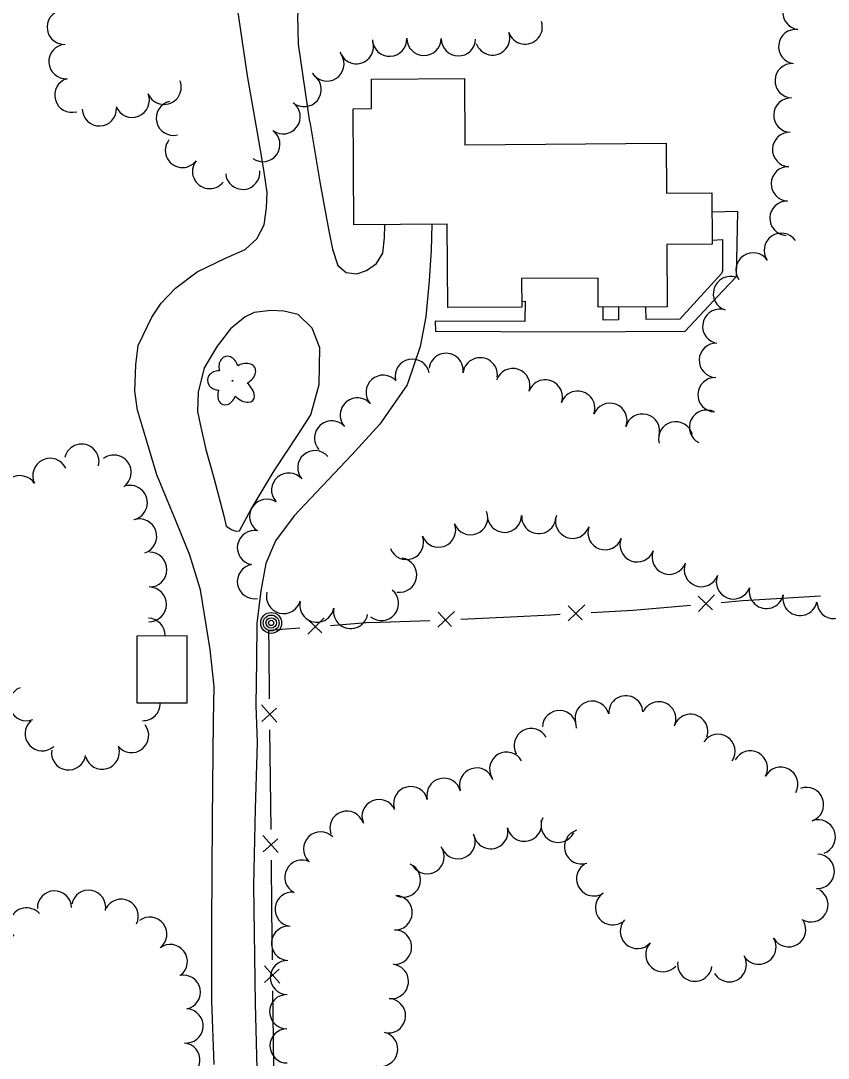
# Model space of a CAD drawing. Extents: x 588843 to 2552415, y 180129 to 269402.
# Drawn here: x 606592.6 to 606764.2, y 183647.5 to 183867.8 of the extents above; entities that cross this region are included whole.
import ezdxf

# ---------------------------------------------------------------- set-up
doc = ezdxf.new("R2010")
doc.units = 0
for name, color, linetype in [('E_BLD', 7, 'Continuous'), ('E_DWY', 7, 'Continuous'), ('E_FEN_P', 7, 'Continuous'), ('E_LAND_TreeLine_P', 7, 'Continuous'), ('E_LAND_Vegetation', 7, 'Continuous'), ('E_MISCPROP', 7, 'Continuous'), ('E_PATH_Sidewalk', 7, 'Continuous')]:
    doc.layers.add(name, color=color, linetype=linetype)

# ---------------------------------------------------------------- blocks, each defined once
blk = doc.blocks.new('POLE_2')
at = {"layer": 'E_MISCPROP'}
for radius in [14.6, 11, 7.32, 3.66]:
    blk.add_circle((0, 0), radius, dxfattribs=at)
blk = doc.blocks.new('DTRE_3')
at = {"layer": 'E_LAND_Vegetation'}
blk.add_circle((-0.6, 0), 0.601, dxfattribs=at)
for centre, major_axis, ratio in [((-6.1, 17.5), (4.5, -16.3), 0.782863), ((13.3, 9), (-17.3, -9.6), 0.691916), ((-19.3, 0.5), (16.2, -0.4), 0.832022), ((-8.2, -17.2), (5.9, 15.9), 0.716896), ((11.6, -12.2), (-16.4, 15), 0.560249)]:
    blk.add_ellipse(centre, major_axis=major_axis, ratio=ratio, start_param=1.570796, end_param=4.712389, dxfattribs=at)

msp = doc.modelspace()

# ---------------------------------------------------------------- linework, layer by layer
at = {"layer": 'E_BLD'}
for points in [[(606687.03, 183841.51), (606729.78, 183841.83), (606729.85, 183831.21), (606739.5, 183831.28), (606739.58, 183820.39), (606729.92, 183820.32), (606730.02, 183807.1), (606715.35, 183806.99), (606715.31, 183813.18), (606699.05, 183813.06), (606699.09, 183807.02), (606683.39, 183806.9), (606683.26, 183824.65), (606663.44, 183824.5), (606663.26, 183849.13), (606667.21, 183849.16), (606667.17, 183855.43), (606686.93, 183855.58)], [(606627.91, 183737.27), (606627.95, 183722.93), (606617.41, 183722.9), (606617.37, 183737.24)]]:
    msp.add_lwpolyline(points, close=True, dxfattribs=at)
at = {"layer": 'E_DWY'}
for points in [[(606642.87, 183844.44), (606640.83, 183856.13), (606638.97, 183868.69), (606635.46, 183891.75), (606632.88, 183913.69)], [(606654.07, 183846.35), (606651.68, 183862.89), (606651.52, 183868.94), (606652.63, 183875.14), (606655.18, 183880.51), (606657.64, 183886.27), (606658.59, 183890.82), (606658.67, 183892.86), (606658.07, 183902.74), (606657.83, 183914.14)], [(606654.07, 183846.35), (606656.29, 183833.19), (606658.07, 183823.57), (606658.89, 183819.34), (606660.02, 183815.88), (606661.82, 183814.35), (606664.05, 183814.07), (606666.13, 183814.77), (606668.23, 183816.25), (606669.58, 183818.44), (606669.91, 183821.75), (606670.01, 183824.55)], [(606633.74, 183646.17), (606633.28, 183659.65), (606633.22, 183675.84), (606633.39, 183698.18), (606633.6, 183719.14), (606633.78, 183726.45), (606632.91, 183734.29), (606630.86, 183746.95), (606628.61, 183754.35), (606625.66, 183761.49), (606621.55, 183771.4), (606619.13, 183779.49), (606617.49, 183785.12), (606616.86, 183789.14), (606617.08, 183794.79), (606617.62, 183798.87), (606620.49, 183804.9), (606622.45, 183807.85), (606625.5, 183811.05), (606630.12, 183814.49), (606636.18, 183817.38), (606640.35, 183819.27), (606642.78, 183821.52), (606644.35, 183824.48), (606644.88, 183828.07), (606645.01, 183831.38), (606644.31, 183836.19), (606643.59, 183840.31), (606642.87, 183844.44)], [(606679.97, 183824.63), (606679.85, 183819.13), (606679.41, 183812.7), (606678.73, 183804.93), (606677.51, 183798.63), (606674.76, 183790.54), (606668.98, 183782.18), (606662.98, 183775.68), (606655.45, 183767.67), (606650.77, 183762.68), (606646.77, 183757.37), (606644.73, 183752.57), (606643.63, 183746.76), (606642.78, 183739.86), (606642.77, 183731.96), (606642.61, 183722.51), (606642.89, 183714.5), (606642.45, 183700.46), (606642.12, 183684.19), (606642.43, 183659.1), (606642.87, 183642.5)]]:
    msp.add_lwpolyline(points, dxfattribs=at)
msp.add_lwpolyline([(606631.95, 183776.77), (606633.67, 183770.76), (606635.8, 183762.68), (606636.3, 183760.51), (606637.45, 183759.78), (606638.31, 183759.46), (606639.1, 183759.53), (606641.61, 183764.11), (606646.51, 183772.22), (606651.58, 183779.93), (606654.28, 183784.11), (606656.09, 183790.58), (606656.19, 183798.38), (606654.59, 183802.54), (606651.58, 183805.48), (606648.58, 183806.18), (606645.76, 183806.29), (606642.23, 183805.84), (606640.34, 183804.94), (606637.22, 183802.42), (606634.35, 183798.73), (606631.64, 183794.15), (606630.37, 183788.93), (606630.21, 183784.84), (606630.79, 183782.18)], close=True, dxfattribs=at)
at = {"layer": 'E_FEN_P'}
for p, q in [((606736.68, 183742.39), (606740.08, 183745.91)), ((606708.98, 183743.61), (606711.93, 183740.63)), ((606708.99, 183740.4), (606712.49, 183743.81)), ((606736.57, 183745.6), (606739.61, 183742.71)), ((606681.27, 183739.03), (606684.85, 183742.35)), ((606681.34, 183742.24), (606684.21, 183739.19)), ((606653.58, 183740.78), (606656.59, 183737.87)), ((606653.67, 183737.57), (606657.09, 183741.06)), ((606647.06, 183718.91), (606643.81, 183722.56)), ((606643.85, 183719.04), (606646.96, 183721.85)), ((606647.37, 183691.19), (606644.12, 183694.84)), ((606644.16, 183691.32), (606647.27, 183694.13)), ((606647.68, 183663.47), (606644.43, 183667.12)), ((606644.47, 183663.61), (606647.58, 183666.42))]:
    msp.add_line(p, q, dxfattribs=at)
for points in [[(606724.39, 183742.8), (606734.93, 183743.73)], [(606741.46, 183744.3), (606746.08, 183744.7), (606752.01, 183745.06)], [(606752.01, 183745.06), (606762.58, 183745.69)], [(606696.71, 183741.25), (606705.29, 183741.67), (606707.28, 183741.79)], [(606713.82, 183742.16), (606722.79, 183742.66), (606724.39, 183742.8)], [(606658.46, 183739.44), (606666.1, 183740.05), (606669.02, 183740.14)], [(606669.02, 183740.14), (606679.59, 183740.46)], [(606686.14, 183740.72), (606696.71, 183741.25)], [(606645.41, 183734.4), (606645.36, 183738.4), (606651.93, 183738.92)], [(606645.52, 183723.82), (606645.41, 183734.4)], [(606645.72, 183706.68), (606645.6, 183717.27)], [(606645.83, 183696.1), (606645.72, 183706.68)], [(606646.03, 183678.96), (606645.91, 183689.55)], [(606646.14, 183668.38), (606646.03, 183678.96)], [(606646.34, 183651.24), (606646.33, 183651.44), (606646.22, 183661.83)], [(606646.53, 183640.66), (606646.34, 183651.24)]]:
    msp.add_lwpolyline(points, dxfattribs=at)
at = {"layer": 'E_LAND_TreeLine_P'}
for centre, radius, start, end in [((606758.22, 183869.6), 3.65, 82.9841, 262.9841), ((606601.89, 183866.46), 3.65, 88.7693, 268.7693), ((606699.83, 183866.51), 3.65, 198.6213, 18.6213), ((606692.91, 183864.18), 3.65, 198.6213, 18.6213), ((606757.32, 183862.35), 3.65, 82.9841, 262.9841), ((606602.26, 183859.17), 3.65, 93.2038, 273.2038), ((606663.97, 183862.35), 3.65, 198.1376, 18.1376), ((606671.04, 183863.93), 3.65, 182.1036, 2.1036), ((606678.34, 183864.1), 3.65, 179.2466, 359.2466), ((606685.65, 183864), 3.65, 179.2117, 359.2117), ((606657.69, 183858.66), 3.65, 211.929, 31.929), ((606756.57, 183855.09), 3.65, 87.8145, 267.8145), ((606652.86, 183853.23), 3.65, 230.4651, 50.4651), ((606603.51, 183852.02), 3.65, 106.2494, 286.2494), ((606623.1, 183853.7), 3.65, 202.438, 22.438), ((606616.33, 183850.95), 3.65, 201.6204, 21.6204), ((606609.36, 183849.14), 3.65, 181.7597, 1.7597), ((606625.08, 183847.13), 3.65, 103.5657, 283.5657), ((606648.4, 183847.45), 3.65, 233.5276, 53.5276), ((606756.29, 183847.79), 3.65, 87.8145, 267.8145), ((606644.08, 183841.55), 3.65, 234.8451, 54.8451), ((606756.02, 183840.49), 3.65, 87.8145, 267.8145), ((606627.02, 183840.3), 3.65, 142.1381, 322.1381), ((606632.78, 183835.82), 3.65, 142.1381, 322.1381), ((606755.74, 183833.18), 3.65, 87.8145, 267.8145), ((606639.83, 183835.66), 3.65, 184.9395, 4.9395), ((606755.46, 183825.88), 3.65, 87.8145, 267.8145), ((606754.27, 183819.08), 3.65, 35.1184, 215.1184), ((606748.26, 183814.92), 3.65, 34.1413, 214.1413), ((606743.45, 183809.88), 3.65, 71.8691, 251.8691), ((606741.18, 183802.94), 3.65, 71.8691, 251.8691), ((606740.45, 183795.72), 3.65, 87.8145, 267.8145), ((606683.02, 183793.56), 3.65, 352.6201, 172.6201), ((606675.86, 183792.33), 3.65, 11.8507, 191.8507), ((606690.27, 183792.62), 3.65, 352.6201, 172.6201), ((606669.66, 183788.92), 3.65, 41.3824, 221.3824), ((606697.2, 183790.34), 3.65, 340.9277, 160.9277), ((606740.18, 183788.42), 3.65, 87.8145, 267.8145), ((606704.1, 183787.94), 3.65, 340.7118, 160.7118), ((606664.18, 183784.09), 3.65, 41.8435, 221.8435), ((606710.99, 183785.53), 3.65, 340.7118, 160.7118), ((606717.84, 183782.97), 3.65, 339.3795, 159.3795), ((606724.76, 183780.67), 3.65, 345.1619, 165.1619), ((606738.38, 183781.51), 3.65, 63.3705, 243.3705), ((606658.74, 183779.22), 3.65, 41.8435, 221.8435), ((606731.83, 183779.02), 3.65, 14.6729, 194.6729), ((606605.58, 183774.22), 3.7, 346.1808, 166.1808), ((606655.14, 183772.9), 3.65, 40.5239, 220.5239), ((606598.89, 183771.21), 3.7, 25.8237, 205.8237), ((606612.41, 183771.9), 3.7, 305.8615, 125.8615), ((606592.48, 183767.53), 3.7, 33.0321, 213.0321), ((606649.59, 183768.15), 3.65, 40.5239, 220.5239), ((606615.85, 183765.47), 3.7, 284.5137, 104.5137), ((606644.94, 183762.59), 3.65, 56.1131, 236.1131), ((606688.24, 183762.32), 3.65, 201.1005, 21.1005), ((606617.84, 183758.34), 3.7, 288.6689, 108.6689), ((606695.43, 183762.83), 3.65, 178.9162, 358.9162), ((606702.73, 183762.57), 3.65, 176.4173, 356.4173), ((606709.91, 183761.56), 3.65, 160.573, 340.573), ((606642.32, 183755.93), 3.65, 78.8419, 258.8419), ((606681.42, 183759.69), 3.65, 201.1005, 21.1005), ((606716.8, 183759.13), 3.65, 160.573, 340.573), ((606674.6, 183757.06), 3.65, 201.1005, 21.1005), ((606723.63, 183756.56), 3.65, 158.8178, 338.8178), ((606620.01, 183751.29), 3.7, 269.1164, 89.1164), ((606730.45, 183753.92), 3.65, 158.8178, 338.8178), ((606642.31, 183748.74), 3.65, 100.0793, 280.0793), ((606673.14, 183750.11), 3.65, 261.182, 81.182), ((606737.27, 183751.3), 3.65, 158.976, 338.976), ((606744.09, 183748.68), 3.65, 158.976, 338.976), ((606619.9, 183743.89), 3.7, 269.1164, 89.1164), ((606648.5, 183745.57), 3.65, 165.614, 345.614), ((606669.29, 183744.1), 3.65, 230.9446, 50.9446), ((606751.09, 183746.66), 3.65, 168.1078, 348.1078), ((606758.24, 183745.16), 3.65, 168.1078, 348.1078), ((606655.58, 183743.75), 3.65, 169.2837, 349.2837), ((606765.46, 183744.51), 3.65, 182.0824, 2.0824), ((606662.76, 183742.4), 3.65, 169.2837, 349.2837), ((606619.66, 183737.26), 3.7, 359.9421, 87.8145), ((606593.87, 183722.82), 3.65, 112.0422, 292.0422), ((606721.22, 183720.86), 3.63, 3.5251, 183.5251), ((606618.64, 183722.84), 3.65, 267.8145, 1.1264), ((606714.07, 183719.74), 3.63, 14.0747, 194.0747), ((606728.23, 183719.58), 3.63, 335.6481, 155.6481), ((606707.11, 183717.73), 3.63, 357.8145, 177.8145), ((606734.99, 183716.94), 3.63, 340.7118, 160.7118), ((606597.22, 183716.43), 3.65, 131.6912, 311.6912), ((606616.2, 183716.05), 3.65, 217.9154, 37.9154), ((606701.12, 183713.91), 3.63, 28.7782, 208.7782), ((606740.82, 183712.68), 3.63, 326.3849, 146.3849), ((606602.83, 183712.38), 3.65, 171.1046, 351.1046), ((606609.96, 183712.52), 3.65, 195.6334, 15.6334), ((606747.66, 183709.12), 3.66, 331.8557, 151.8557), ((606695.9, 183708.9), 3.63, 29.6419, 209.6419), ((606689.49, 183705.53), 3.63, 17.5613, 197.5613), ((606754.11, 183705.67), 3.66, 331.8557, 151.8557), ((606682.56, 183703.35), 3.63, 14.1283, 194.1283), ((606675.51, 183701.58), 3.63, 14.1283, 194.1283), ((606759.59, 183701.37), 3.66, 290.0635, 110.0635), ((606668.79, 183698.84), 3.63, 23.0922, 203.0922), ((606661.97, 183696.36), 3.63, 19.3555, 199.3555), ((606699.67, 183697.23), 3.66, 192.4354, 12.4354), ((606706.86, 183696.99), 3.66, 154.065, 334.065), ((606762.1, 183694.49), 3.66, 290.0635, 110.0635), ((606656.36, 183691.95), 3.63, 44.7894, 224.7894), ((606685.56, 183693.52), 3.66, 204.91, 24.91), ((606692.52, 183695.65), 3.66, 192.4354, 12.4354), ((606711.83, 183692.41), 3.66, 107.1045, 287.1045), ((606678.98, 183690.35), 3.66, 214.2837, 34.2837), ((606761.87, 183687.19), 3.66, 267.8145, 87.8145), ((606652.39, 183685.97), 3.63, 63.0393, 243.0393), ((606673.94, 183685.39), 3.66, 246.6532, 66.6532), ((606714.41, 183685.62), 3.66, 123.0869, 303.0869), ((606599.81, 183679.42), 3.63, 1.5459, 181.5459), ((606607.07, 183679.57), 3.63, 349.3875, 169.3875), ((606650.31, 183679.14), 3.63, 83.8693, 263.8693), ((606672.18, 183678.42), 3.66, 267.8145, 87.8145), ((606718.41, 183679.49), 3.66, 123.0869, 303.0869), ((606760.54, 183680.11), 3.66, 238.5657, 58.5657), ((606614.01, 183677.66), 3.63, 333.1376, 153.1376), ((606593.88, 183675.83), 3.63, 41.4823, 221.4823), ((606620.06, 183673.86), 3.63, 306.9083, 126.9083), ((606649.53, 183671.91), 3.63, 83.8693, 263.8693), ((606723.68, 183674.45), 3.66, 137.8276, 317.8276), ((606755.8, 183674.82), 3.66, 210.1952, 30.1952), ((606672.05, 183671.1), 3.66, 269.4992, 89.4992), ((606749.48, 183671.13), 3.66, 210.7197, 30.7197), ((606624.43, 183668.05), 3.63, 306.9083, 126.9083), ((606729.1, 183669.54), 3.66, 137.8276, 317.8276), ((606743.19, 183667.39), 3.66, 210.7197, 30.7197), ((606649.31, 183664.65), 3.63, 88.6448, 268.6448), ((606671.38, 183663.82), 3.66, 263.4985, 83.4985), ((606735.88, 183667.51), 3.66, 172.1039, 352.1039), ((606627.21, 183661.53), 3.63, 281.5214, 101.5214), ((606649.16, 183657.39), 3.63, 90.63, 270.63), ((606670.76, 183656.54), 3.66, 267.8145, 87.8145), ((606627.78, 183654.36), 3.63, 264.5748, 84.5748), ((606649.24, 183650.13), 3.63, 90.63, 270.63), ((606669.1, 183649.42), 3.66, 256.5045, 76.5045), ((606627.09, 183647.13), 3.63, 264.5748, 84.5748)]:
    msp.add_arc(centre, radius, start, end, dxfattribs=at)
at = {"layer": 'E_PATH_Sidewalk'}
for points in [[(606699.08, 183808.24), (606699.83, 183808.27), (606699.77, 183803.98), (606680.74, 183804.03), (606680.76, 183801.88), (606708.46, 183801.8), (606733.83, 183801.9), (606741.86, 183810.48), (606744.71, 183813.49), (606745.04, 183827.33), (606739.53, 183827.21)], [(606739.58, 183821.24), (606741.79, 183821.35), (606741.73, 183814.72), (606741.52, 183814.14), (606732.66, 183804.43), (606725.54, 183804.41), (606725.47, 183807.07)], [(606719.63, 183807.03), (606719.65, 183804.34), (606716.43, 183804.27), (606716.43, 183807)]]:
    msp.add_lwpolyline(points, dxfattribs=at)

# ---------------------------------------------------------------- block references
at = {"layer": 'E_LAND_Vegetation', "xscale": 0.15240030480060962, "yscale": 0.1524003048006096, "rotation": -0.18551892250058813}
msp.add_blockref('DTRE_3', (606637.72, 183791.36), dxfattribs=at)
at = {"layer": 'E_MISCPROP', "xscale": 0.15240030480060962, "yscale": 0.1524003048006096, "rotation": -0.18551892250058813}
msp.add_blockref('POLE_2', (606645.86, 183739.95), dxfattribs=at)

doc.saveas('drawing.dxf')
